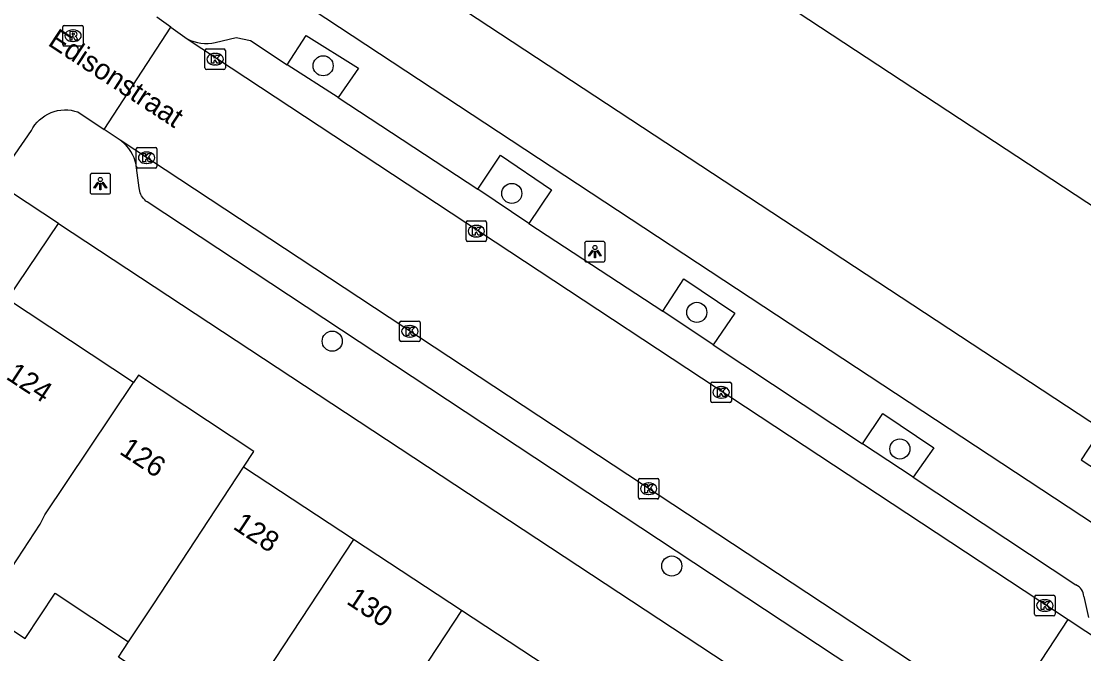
# Model space of a CAD drawing. Extents: x 159280 to 160375, y 384531 to 385872.
# Drawn here: x 160088.1 to 160139.8, y 384796 to 384826.8 of the extents above; entities that cross this region are included whole.
import ezdxf

# ---------------------------------------------------------------- set-up
doc = ezdxf.new("R2010")
doc.units = 0
for name, color, linetype in [('IMGEO_Boom', 7, 'Continuous'), ('IMGEO_Kolk', 7, 'Continuous'), ('IMGEO_Lichtpunt', 7, 'Continuous'), ('IMGEO_Openbare_ruimte_label', 7, 'Continuous'), ('IMGEO_Pand', 7, 'Continuous'), ('IMGEO_Pand_nummerreeks', 7, 'Continuous'), ('IMGEO_Parkeervlak_open', 7, 'Continuous'), ('IMGEO_Rijbaan_lokaal_open', 7, 'Continuous'), ('IMGEO_Rioolput', 7, 'Continuous'), ('IMGEO_Voetpad_open', 7, 'Continuous')]:
    doc.layers.add(name, color=color, linetype=linetype)

msp = doc.modelspace()

# ---------------------------------------------------------------- linework, layer by layer
at = {"layer": 'IMGEO_Boom'}
for centre in [(160102.819, 384824.628), (160112.001, 384818.417), (160121.008, 384812.627), (160103.262, 384811.225), (160130.892, 384805.979), (160119.788, 384800.282)]:
    msp.add_circle(centre, 0.489, dxfattribs=at)
at = {"layer": 'IMGEO_Kolk'}
for p, q in [((160097.061, 384824.523), (160097.061, 384825.375)), ((160097.136, 384825.449), (160097.988, 384825.449)), ((160098.062, 384825.375), (160098.062, 384824.523)), ((160097.549, 384825.229), (160097.574, 384825.229)), ((160097.988, 384824.449), (160097.136, 384824.449)), ((160097.572, 384824.669), (160097.547, 384824.669)), ((160093.799, 384820.652), (160094.651, 384820.652)), ((160093.724, 384819.726), (160093.724, 384820.578)), ((160094.212, 384820.432), (160094.237, 384820.432)), ((160094.725, 384820.578), (160094.725, 384819.726)), ((160094.651, 384819.652), (160093.799, 384819.652)), ((160094.235, 384819.872), (160094.21, 384819.872)), ((160109.775, 384816.153), (160109.775, 384817.005)), ((160109.85, 384817.079), (160110.702, 384817.079)), ((160110.776, 384817.005), (160110.776, 384816.153)), ((160110.263, 384816.859), (160110.288, 384816.859)), ((160110.702, 384816.079), (160109.85, 384816.079)), ((160110.286, 384816.299), (160110.261, 384816.299)), ((160106.539, 384811.279), (160106.539, 384812.131)), ((160106.614, 384812.205), (160107.466, 384812.205)), ((160107.027, 384811.985), (160107.052, 384811.985)), ((160107.54, 384812.131), (160107.54, 384811.279)), ((160107.05, 384811.425), (160107.025, 384811.425)), ((160107.466, 384811.205), (160106.614, 384811.205)), ((160121.765, 384809.235), (160122.617, 384809.235)), ((160121.69, 384808.309), (160121.69, 384809.161)), ((160122.178, 384809.015), (160122.203, 384809.015)), ((160122.691, 384809.161), (160122.691, 384808.309)), ((160122.617, 384808.235), (160121.765, 384808.235)), ((160122.201, 384808.455), (160122.176, 384808.455)), ((160118.164, 384803.618), (160118.164, 384804.47)), ((160118.239, 384804.544), (160119.091, 384804.544)), ((160118.652, 384804.324), (160118.677, 384804.324)), ((160119.165, 384804.47), (160119.165, 384803.618)), ((160119.091, 384803.544), (160118.239, 384803.544)), ((160118.675, 384803.764), (160118.65, 384803.764)), ((160137.449, 384797.934), (160137.449, 384798.786)), ((160137.524, 384798.86), (160138.376, 384798.86)), ((160137.937, 384798.64), (160137.962, 384798.64)), ((160138.45, 384798.786), (160138.45, 384797.934)), ((160138.376, 384797.86), (160137.524, 384797.86)), ((160137.96, 384798.08), (160137.935, 384798.08))]:
    msp.add_line(p, q, dxfattribs=at)
for points in [[(160097.061, 384824.523), (160097.061, 384825.375)], [(160097.136, 384825.449), (160097.988, 384825.449)], [(160098.062, 384825.375), (160098.062, 384824.523)], [(160097.382, 384825.149), (160097.505, 384825.149), (160097.505, 384824.998), (160097.635, 384825.149), (160097.799, 384825.149), (160097.653, 384824.998), (160097.806, 384824.749), (160097.654, 384824.749), (160097.569, 384824.913), (160097.505, 384824.846), (160097.505, 384824.749), (160097.382, 384824.749), (160097.382, 384825.149)], [(160097.988, 384824.449), (160097.136, 384824.449)], [(160093.799, 384820.652), (160094.651, 384820.652)], [(160093.724, 384819.726), (160093.724, 384820.578)], [(160094.045, 384820.352), (160094.168, 384820.352), (160094.168, 384820.201), (160094.298, 384820.352), (160094.462, 384820.352), (160094.316, 384820.201), (160094.469, 384819.952), (160094.317, 384819.952), (160094.232, 384820.116), (160094.168, 384820.049), (160094.168, 384819.952), (160094.045, 384819.952), (160094.045, 384820.352)], [(160094.725, 384820.578), (160094.725, 384819.726)], [(160094.651, 384819.652), (160093.799, 384819.652)], [(160109.775, 384816.153), (160109.775, 384817.005)], [(160109.85, 384817.079), (160110.702, 384817.079)], [(160110.776, 384817.005), (160110.776, 384816.153)], [(160110.096, 384816.779), (160110.219, 384816.779), (160110.219, 384816.628), (160110.349, 384816.779), (160110.513, 384816.779), (160110.367, 384816.628), (160110.52, 384816.379), (160110.368, 384816.379), (160110.283, 384816.543), (160110.219, 384816.476), (160110.219, 384816.379), (160110.096, 384816.379), (160110.096, 384816.779)], [(160110.702, 384816.079), (160109.85, 384816.079)], [(160106.539, 384811.279), (160106.539, 384812.131)], [(160106.614, 384812.205), (160107.466, 384812.205)], [(160106.86, 384811.905), (160106.983, 384811.905), (160106.983, 384811.754), (160107.113, 384811.905), (160107.277, 384811.905), (160107.131, 384811.754), (160107.284, 384811.505), (160107.132, 384811.505), (160107.047, 384811.669), (160106.983, 384811.602), (160106.983, 384811.505), (160106.86, 384811.505), (160106.86, 384811.905)], [(160107.54, 384812.131), (160107.54, 384811.279)], [(160107.466, 384811.205), (160106.614, 384811.205)], [(160121.765, 384809.235), (160122.617, 384809.235)], [(160121.69, 384808.309), (160121.69, 384809.161)], [(160122.011, 384808.935), (160122.134, 384808.935), (160122.134, 384808.784), (160122.264, 384808.935), (160122.428, 384808.935), (160122.282, 384808.784), (160122.435, 384808.535), (160122.283, 384808.535), (160122.198, 384808.699), (160122.134, 384808.632), (160122.134, 384808.535), (160122.011, 384808.535), (160122.011, 384808.935)], [(160122.691, 384809.161), (160122.691, 384808.309)], [(160122.617, 384808.235), (160121.765, 384808.235)], [(160118.164, 384803.618), (160118.164, 384804.47)], [(160118.239, 384804.544), (160119.091, 384804.544)], [(160118.485, 384804.244), (160118.608, 384804.244), (160118.608, 384804.093), (160118.738, 384804.244), (160118.902, 384804.244), (160118.756, 384804.093), (160118.909, 384803.844), (160118.757, 384803.844), (160118.672, 384804.008), (160118.608, 384803.941), (160118.608, 384803.844), (160118.485, 384803.844), (160118.485, 384804.244)], [(160119.165, 384804.47), (160119.165, 384803.618)], [(160119.091, 384803.544), (160118.239, 384803.544)], [(160137.449, 384797.934), (160137.449, 384798.786)], [(160137.524, 384798.86), (160138.376, 384798.86)], [(160137.77, 384798.56), (160137.893, 384798.56), (160137.893, 384798.409), (160138.023, 384798.56), (160138.187, 384798.56), (160138.041, 384798.409), (160138.194, 384798.16), (160138.042, 384798.16), (160137.957, 384798.324), (160137.893, 384798.257), (160137.893, 384798.16), (160137.77, 384798.16), (160137.77, 384798.56)], [(160138.45, 384798.786), (160138.45, 384797.934)], [(160138.376, 384797.86), (160137.524, 384797.86)]]:
    msp.add_lwpolyline(points, dxfattribs=at)
for centre, start, end in [((160097.138, 384825.373), 91.552, 178.448), ((160097.138, 384825.373), 91.552, 178.448), ((160097.986, 384825.373), 1.552, 88.448), ((160097.986, 384825.373), 1.552, 88.448), ((160097.138, 384824.525), 181.552, 268.448), ((160097.138, 384824.525), 181.552, 268.448), ((160097.986, 384824.525), 271.552, 358.448), ((160097.986, 384824.525), 271.552, 358.448), ((160093.801, 384820.576), 91.552, 178.448), ((160093.801, 384820.576), 91.552, 178.448), ((160094.649, 384820.576), 1.552, 88.448), ((160094.649, 384820.576), 1.552, 88.448), ((160093.801, 384819.728), 181.552, 268.448), ((160093.801, 384819.728), 181.552, 268.448), ((160094.649, 384819.728), 271.552, 358.448), ((160094.649, 384819.728), 271.552, 358.448), ((160109.852, 384817.003), 91.552, 178.448), ((160109.852, 384817.003), 91.552, 178.448), ((160110.7, 384817.003), 1.552, 88.448), ((160110.7, 384817.003), 1.552, 88.448), ((160109.852, 384816.155), 181.552, 268.448), ((160109.852, 384816.155), 181.552, 268.448), ((160110.7, 384816.155), 271.552, 358.448), ((160110.7, 384816.155), 271.552, 358.448), ((160106.616, 384812.129), 91.552, 178.448), ((160106.616, 384812.129), 91.552, 178.448), ((160107.464, 384812.129), 1.552, 88.448), ((160107.464, 384812.129), 1.552, 88.448), ((160106.616, 384811.281), 181.552, 268.448), ((160106.616, 384811.281), 181.552, 268.448), ((160107.464, 384811.281), 271.552, 358.448), ((160107.464, 384811.281), 271.552, 358.448), ((160121.767, 384809.159), 91.552, 178.448), ((160121.767, 384809.159), 91.552, 178.448), ((160122.615, 384809.159), 1.552, 88.448), ((160122.615, 384809.159), 1.552, 88.448), ((160121.767, 384808.311), 181.552, 268.448), ((160121.767, 384808.311), 181.552, 268.448), ((160122.615, 384808.311), 271.552, 358.448), ((160122.615, 384808.311), 271.552, 358.448), ((160118.241, 384804.468), 91.552, 178.448), ((160118.241, 384804.468), 91.552, 178.448), ((160119.089, 384804.468), 1.552, 88.448), ((160119.089, 384804.468), 1.552, 88.448), ((160118.241, 384803.62), 181.552, 268.448), ((160118.241, 384803.62), 181.552, 268.448), ((160119.089, 384803.62), 271.552, 358.448), ((160119.089, 384803.62), 271.552, 358.448), ((160137.526, 384798.784), 91.552, 178.448), ((160137.526, 384798.784), 91.552, 178.448), ((160138.374, 384798.784), 1.552, 88.448), ((160138.374, 384798.784), 1.552, 88.448), ((160137.526, 384797.936), 181.552, 268.448), ((160137.526, 384797.936), 181.552, 268.448), ((160138.374, 384797.936), 271.552, 358.448), ((160138.374, 384797.936), 271.552, 358.448)]:
    msp.add_arc(centre, 0.0765, start, end, dxfattribs=at)
for centre, major_axis, ratio, start_param, end_param in [((160097.548, 384824.949), (-0.387, 0.002), 0.722429, 4.712389, 7.853982), ((160097.573, 384824.949), (-0.39, 0.002), 0.717154, 1.570796, 4.712389), ((160094.211, 384820.152), (-0.387, 0.002), 0.722429, 4.712389, 7.853982), ((160094.236, 384820.152), (-0.39, 0.002), 0.717154, 1.570796, 4.712389), ((160110.262, 384816.579), (-0.387, 0.002), 0.722429, 4.712389, 7.853982), ((160110.287, 384816.579), (-0.39, 0.002), 0.717154, 1.570796, 4.712389), ((160107.026, 384811.705), (-0.387, 0.002), 0.722429, 4.712389, 7.853982), ((160107.051, 384811.705), (-0.39, 0.002), 0.717154, 1.570796, 4.712389), ((160122.177, 384808.735), (-0.387, 0.002), 0.722429, 4.712389, 7.853982), ((160122.202, 384808.735), (-0.39, 0.002), 0.717154, 1.570796, 4.712389), ((160118.651, 384804.044), (-0.387, 0.002), 0.722429, 4.712389, 7.853982), ((160118.676, 384804.044), (-0.39, 0.002), 0.717154, 1.570796, 4.712389), ((160137.936, 384798.36), (-0.387, 0.002), 0.722429, 4.712389, 7.853982), ((160137.961, 384798.36), (-0.39, 0.002), 0.717154, 1.570796, 4.712389)]:
    msp.add_ellipse(centre, major_axis=major_axis, ratio=ratio, start_param=start_param, end_param=end_param, dxfattribs=at)
at = {"layer": 'IMGEO_Lichtpunt'}
for p, q in [((160091.476, 384819.294), (160091.476, 384818.487)), ((160091.476, 384819.294), (160091.476, 384818.487)), ((160092.378, 384819.389), (160091.57, 384819.389)), ((160092.378, 384819.389), (160091.57, 384819.389)), ((160092.472, 384818.487), (160092.472, 384819.294)), ((160092.472, 384818.487), (160092.472, 384819.294)), ((160091.57, 384818.393), (160092.378, 384818.393)), ((160091.57, 384818.393), (160092.378, 384818.393)), ((160115.549, 384815.984), (160115.549, 384815.177)), ((160115.549, 384815.984), (160115.549, 384815.177)), ((160116.451, 384816.079), (160115.643, 384816.079)), ((160116.451, 384816.079), (160115.643, 384816.079)), ((160116.545, 384815.177), (160116.545, 384815.984)), ((160116.545, 384815.177), (160116.545, 384815.984)), ((160115.643, 384815.083), (160116.451, 384815.083)), ((160115.643, 384815.083), (160116.451, 384815.083))]:
    msp.add_line(p, q, dxfattribs=at)
for points in [[(160091.85, 384818.958), (160091.889, 384818.93), (160091.701, 384818.668), (160091.663, 384818.695), (160091.85, 384818.958)], [(160091.952, 384818.91), (160091.999, 384818.91), (160091.999, 384818.588), (160091.952, 384818.588), (160091.952, 384818.91)], [(160092.062, 384818.93), (160092.1, 384818.957), (160092.287, 384818.695), (160092.248, 384818.667), (160092.062, 384818.93)], [(160115.923, 384815.648), (160115.962, 384815.62), (160115.774, 384815.358), (160115.736, 384815.385), (160115.923, 384815.648)], [(160116.025, 384815.6), (160116.072, 384815.6), (160116.072, 384815.278), (160116.025, 384815.278), (160116.025, 384815.6)], [(160116.135, 384815.62), (160116.173, 384815.647), (160116.36, 384815.385), (160116.321, 384815.357), (160116.135, 384815.62)]]:
    msp.add_lwpolyline(points, dxfattribs=at)
for centre in [(160091.975, 384819.092), (160116.048, 384815.782)]:
    msp.add_circle(centre, 0.0994, dxfattribs=at)
for centre, start, end in [((160091.57, 384819.294), 90, 180), ((160091.57, 384819.294), 90, 180), ((160092.378, 384819.294), 0, 90), ((160092.378, 384819.294), 0, 90), ((160091.57, 384818.487), 180, 270), ((160091.57, 384818.487), 180, 270), ((160092.378, 384818.487), 270, 0), ((160092.378, 384818.487), 270, 360), ((160115.643, 384815.984), 90, 180), ((160115.643, 384815.984), 90, 180), ((160116.451, 384815.984), 0, 90), ((160116.451, 384815.984), 0, 90), ((160115.643, 384815.177), 180, 270), ((160115.643, 384815.177), 180, 270), ((160116.451, 384815.177), 270, 0), ((160116.451, 384815.177), 270, 360)]:
    msp.add_arc(centre, 0.0946, start, end, dxfattribs=at)
at = {"layer": 'IMGEO_Pand'}
for points in [[(160103.898, 384841.728), (160147.334, 384813.175)], [(160099.424, 384834.1), (160140.7, 384806.959), (160139.714, 384805.453), (160143.605, 384802.903)], [(160093.591, 384809.214), (160087.449, 384813.272)], [(160086.264, 384798.104), (160089.046, 384802.317), (160089.269, 384802.779), (160093.591, 384809.214)], [(160098.946, 384805.101), (160099.442, 384805.853), (160093.823, 384809.566), (160093.591, 384809.214)], [(160093.345, 384796.597), (160094.57, 384798.449), (160098.946, 384805.101)], [(160104.301, 384801.578), (160098.946, 384805.101)], [(160104.301, 384801.578), (160100.019, 384795.07), (160097.118, 384790.66)], [(160109.555, 384798.121), (160104.301, 384801.578)], [(160086.264, 384798.104), (160088.307, 384796.755), (160089.766, 384798.964), (160093.345, 384796.597)], [(160109.555, 384798.121), (160105.159, 384791.439)], [(160114.809, 384794.663), (160109.555, 384798.121)], [(160097.118, 384790.66), (160094.757, 384792.219), (160095.845, 384793.865), (160092.849, 384795.847), (160093.345, 384796.597)]]:
    msp.add_lwpolyline(points, dxfattribs=at)
at = {"layer": 'IMGEO_Parkeervlak_open'}
for points in [[(160103.544, 384823.086), (160101.07, 384824.671)], [(160112.836, 384816.954), (160110.344, 384818.62)], [(160121.805, 384811.053), (160119.357, 384812.69)], [(160131.542, 384804.614), (160129.079, 384806.229)]]:
    msp.add_lwpolyline(points, dxfattribs=at)
at = {"layer": 'IMGEO_Rijbaan_lokaal_open'}
for points in [[(160095.408, 384826.501), (160094.718, 384827)], [(160092.161, 384821.52), (160095.408, 384826.501)], [(160095.408, 384826.501), (160096.194, 384825.933)], [(160096.194, 384825.933), (160139.08, 384797.674)], [(160086.87, 384818.959), (160088.616, 384821.478), (160088.693, 384821.613), (160088.788, 384821.75), (160088.895, 384821.878), (160089.013, 384821.995), (160089.141, 384822.102), (160089.277, 384822.197), (160089.422, 384822.279), (160089.574, 384822.348), (160089.731, 384822.403), (160089.892, 384822.444), (160090.056, 384822.47), (160090.222, 384822.482), (160090.389, 384822.478), (160090.554, 384822.46), (160090.717, 384822.427), (160090.877, 384822.38), (160092.161, 384821.52)], [(160092.93, 384821.006), (160092.161, 384821.52)], [(160135.842, 384792.724), (160092.93, 384821.006)], [(160135.842, 384792.724), (160139.08, 384797.674)], [(160139.08, 384797.674), (160140.797, 384796.543)]]:
    msp.add_lwpolyline(points, dxfattribs=at)
at = {"layer": 'IMGEO_Rioolput'}
for p, q in [((160090.143, 384825.664), (160090.143, 384826.516)), ((160090.218, 384826.59), (160091.07, 384826.59)), ((160090.631, 384826.37), (160090.656, 384826.37)), ((160091.144, 384826.516), (160091.144, 384825.664)), ((160090.654, 384825.81), (160090.629, 384825.81)), ((160091.07, 384825.59), (160090.218, 384825.59))]:
    msp.add_line(p, q, dxfattribs=at)
for points in [[(160090.143, 384825.664), (160090.143, 384826.516)], [(160090.218, 384826.59), (160091.07, 384826.59)], [(160090.732, 384826.288), (160090.48, 384826.29), (160090.48, 384825.89)], [(160091.144, 384826.516), (160091.144, 384825.664)], [(160090.48, 384825.89), (160090.604, 384825.89), (160090.604, 384826.052), (160090.615, 384826.052)], [(160090.658, 384826.209), (160090.604, 384826.209), (160090.604, 384826.128)], [(160090.604, 384826.128), (160090.656, 384826.128)], [(160090.662, 384826.023), (160090.733, 384825.89), (160090.873, 384825.89), (160090.808, 384826.016)], [(160091.07, 384825.59), (160090.218, 384825.59)]]:
    msp.add_lwpolyline(points, dxfattribs=at)
for centre, radius, start, end in [((160090.22, 384826.514), 0.0765, 91.552, 178.448), ((160090.22, 384826.514), 0.0765, 91.552, 178.448), ((160090.731, 384826.178), 0.109, 350.3612, 89.416), ((160091.068, 384826.514), 0.0765, 1.552, 88.448), ((160091.068, 384826.514), 0.0765, 1.552, 88.448), ((160090.614, 384825.999), 0.0533, 26.0293, 88.6989), ((160090.64, 384826.317), 0.19, 274.7715, 282.9687), ((160090.664, 384826.113), 0.0964, 77.0061, 93.1865), ((160090.678, 384826.17), 0.0378, 276.6634, 79.6772), ((160090.729, 384826.178), 0.112, 277.5842, 350.9817), ((160090.713, 384825.963), 0.108, 29.5134, 73.7905), ((160090.22, 384825.666), 0.0765, 181.552, 268.448), ((160090.22, 384825.666), 0.0765, 181.552, 268.448), ((160091.068, 384825.666), 0.0765, 271.552, 358.448), ((160091.068, 384825.666), 0.0765, 271.552, 358.448)]:
    msp.add_arc(centre, radius, start, end, dxfattribs=at)
for centre, major_axis, ratio, start_param, end_param in [((160090.63, 384826.09), (-0.387, 0.002), 0.722429, 4.712389, 7.853982), ((160090.655, 384826.09), (-0.39, 0.002), 0.717154, 1.570796, 4.712389)]:
    msp.add_ellipse(centre, major_axis=major_axis, ratio=ratio, start_param=start_param, end_param=end_param, dxfattribs=at)
at = {"layer": 'IMGEO_Voetpad_open'}
for points in [[(160143.605, 384802.903), (160142.312, 384801.019), (160097.16, 384830.755), (160098.415, 384832.609), (160099.424, 384834.1)], [(160097.569, 384825.755), (160098.587, 384825.999), (160099.279, 384825.856), (160101.07, 384824.671)], [(160101.07, 384824.671), (160101.992, 384826.108), (160104.538, 384824.507), (160103.544, 384823.086)], [(160103.544, 384823.086), (160110.344, 384818.62)], [(160128.61, 384795.335), (160094.247, 384818.005), (160094.194, 384818.046), (160094.133, 384818.101), (160094.078, 384818.162), (160094.028, 384818.227), (160093.984, 384818.296), (160093.946, 384818.369), (160093.915, 384818.445), (160093.891, 384818.524), (160093.875, 384818.604), (160093.865, 384818.686), (160093.74, 384819.659), (160093.713, 384819.827), (160093.67, 384819.993), (160093.613, 384820.154), (160093.542, 384820.309), (160093.457, 384820.457), (160093.36, 384820.597), (160093.25, 384820.727), (160093.129, 384820.848), (160092.998, 384820.957), (160092.93, 384821.006)], [(160110.344, 384818.62), (160111.452, 384820.283), (160113.927, 384818.594), (160112.836, 384816.954)], [(160089.931, 384816.945), (160086.87, 384818.959)], [(160087.449, 384813.272), (160089.931, 384816.945)], [(160089.931, 384816.945), (160145.109, 384780.63)], [(160112.836, 384816.954), (160119.357, 384812.69)], [(160119.357, 384812.69), (160120.373, 384814.265), (160122.864, 384812.585), (160121.805, 384811.053)], [(160121.805, 384811.053), (160129.079, 384806.229)], [(160129.079, 384806.229), (160130.055, 384807.711), (160132.552, 384806.033), (160131.542, 384804.614)], [(160131.542, 384804.614), (160139.459, 384799.36)], [(160139.843, 384798.804), (160140.069, 384797.774)]]:
    msp.add_lwpolyline(points, dxfattribs=at)
for centre, radius, start, end in [((160097.155, 384827.957), 2.24, 244.5978, 280.6499), ((160139.233, 384798.793), 0.61, 1.0081, 68.2535)]:
    msp.add_arc(centre, radius, start, end, dxfattribs=at)

# ---------------------------------------------------------------- texts
at = {"layer": 'IMGEO_Openbare_ruimte_label'}
msp.add_text('Edisonstraat', height=1, rotation=326.7072, dxfattribs=at).set_placement((160089.37, 384825.656))
at = {"layer": 'IMGEO_Pand_nummerreeks'}
for s, rotation, p in [('124', 326.5736, (160087.329, 384809.42)), ('126', 326.5743, (160092.853, 384805.774)), ('128', 326.5743, (160098.38, 384802.126)), ('130', 326.5743, (160103.904, 384798.48))]:
    msp.add_text(s, height=1, rotation=rotation, dxfattribs=at).set_placement(p)

doc.saveas('drawing.dxf')
